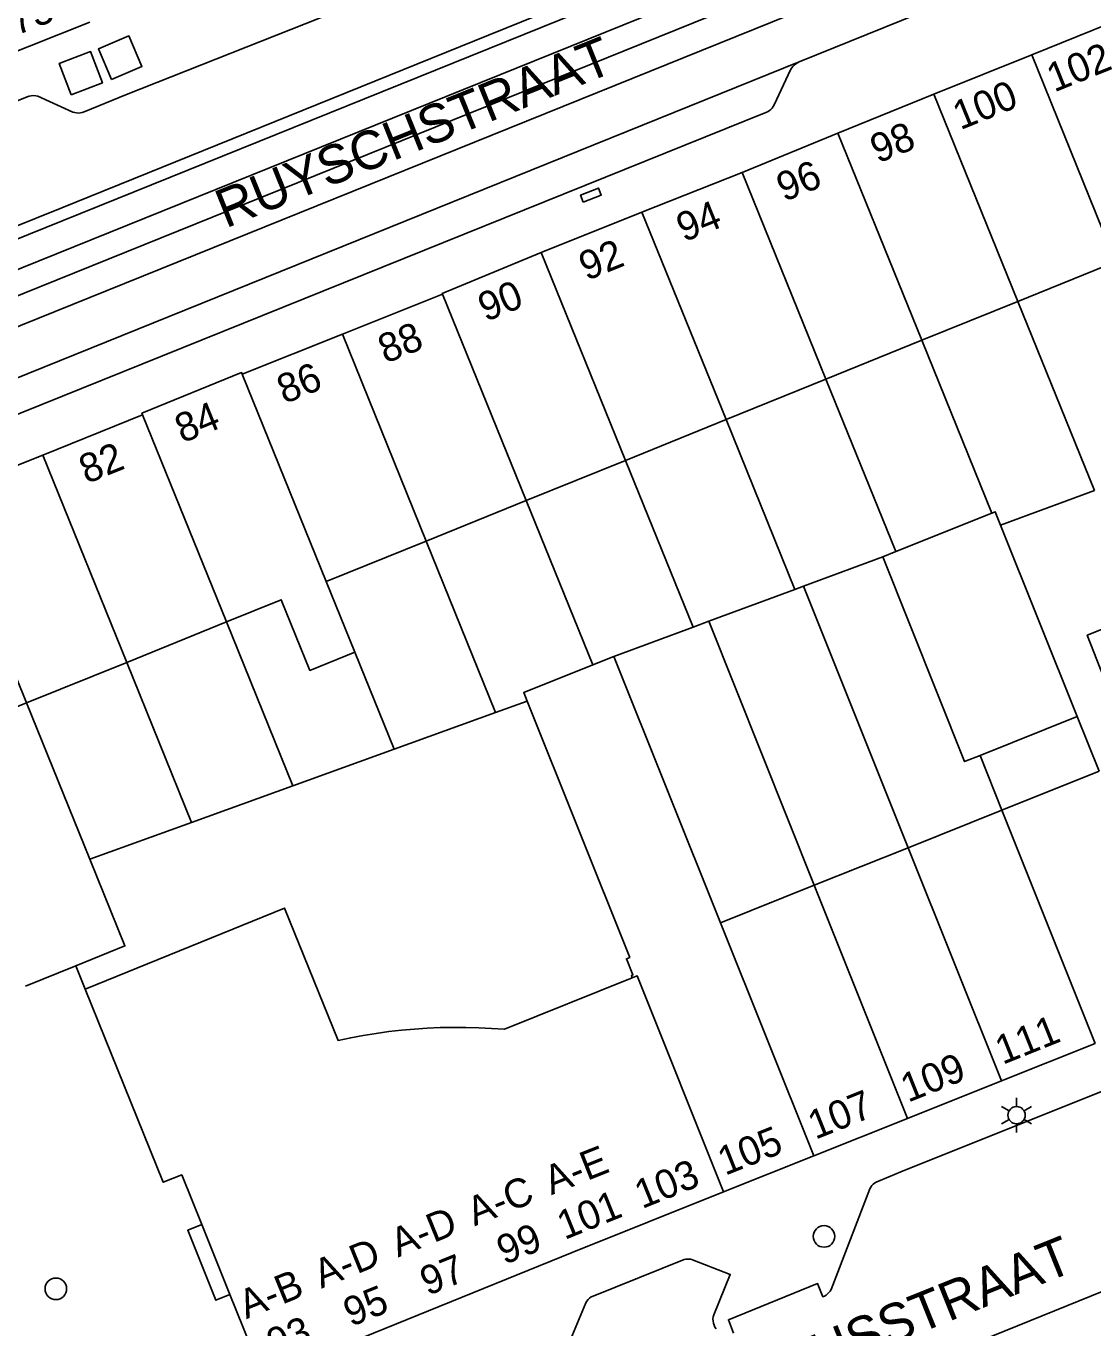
# Model space of a CAD drawing. Extents: x 122462 to 123306, y 485548 to 486417.
# Drawn here: x 122612.1 to 122667.6, y 485605.8 to 485673.5 of the extents above; entities that cross this region are included whole.
import ezdxf

# ---------------------------------------------------------------- set-up
doc = ezdxf.new("R2010")
doc.units = 0
for name, color, linetype in [('B-WE-IE-MEUBILAIR_WEGMEUBILAIR_VERKEERSBORD-S', 7, 'Continuous'), ('Level 1', 7, 'Continuous'), ('Level 17', 7, 'Continuous'), ('Level 19', 7, 'Continuous'), ('Level 2', 7, 'Continuous'), ('Level 22', 7, 'Continuous'), ('Level 37', 7, 'Continuous'), ('Level 4', 7, 'Continuous'), ('Level 40', 7, 'Continuous'), ('Level 42', 7, 'Continuous'), ('Level 50', 7, 'Continuous'), ('Level 53', 7, 'Continuous'), ('N werkgrens', 7, 'Continuous'), ('N-WE-GR-BOOM_DOORWORTELBARE RUIMTE-G', 7, 'Continuous')]:
    doc.layers.add(name, color=color, linetype=linetype)

msp = doc.modelspace()

# ---------------------------------------------------------------- linework, layer by layer
at = {"layer": 'Level 1'}
for p, q in [((122615.462, 485673.664), (122610.778, 485671.823)), ((122669.39, 485673.989), (122664.385, 485671.963)), ((122664.385, 485671.963), (122659.299, 485669.929)), ((122659.299, 485669.929), (122654.32, 485667.9)), ((122654.32, 485667.9), (122649.35, 485665.85)), ((122649.35, 485665.85), (122644.14, 485663.799)), ((122644.14, 485663.799), (122638.91, 485661.699)), ((122663.665, 485659.157), (122668.74, 485661.212)), ((122633.782, 485659.528), (122628.581, 485657.451)), ((122658.681, 485657.138), (122663.665, 485659.157)), ((122628.581, 485657.451), (122623.376, 485655.373)), ((122653.698, 485655.119), (122658.681, 485657.138)), ((122648.509, 485653.018), (122653.698, 485655.119)), ((122618.199, 485653.259), (122613.009, 485651.17)), ((122643.285, 485650.902), (122648.509, 485653.018)), ((122613.009, 485651.17), (122607.799, 485649.09)), ((122638.123, 485648.811), (122643.285, 485650.902)), ((122632.932, 485646.708), (122638.123, 485648.811)), ((122627.733, 485644.602), (122632.932, 485646.708)), ((122629.219, 485640.934), (122627.733, 485644.602)), ((122617.372, 485640.406), (122622.558, 485642.507)), ((122612.172, 485638.3), (122617.372, 485640.406)), ((122642.687, 485640.716), (122641.581, 485640.273)), ((122648.224, 485626.878), (122642.687, 485640.716)), ((122667.884, 485634.745), (122662.842, 485632.728)), ((122662.842, 485632.728), (122657.969, 485630.778)), ((122657.969, 485630.778), (122653.093, 485628.826)), ((122653.093, 485628.826), (122648.224, 485626.878)), ((122662.818, 485618.661), (122667.689, 485620.61)), ((122657.939, 485616.709), (122662.818, 485618.661)), ((122653.07, 485614.759), (122657.939, 485616.709)), ((122648.382, 485612.889), (122653.07, 485614.759)), ((122621.274, 485611.192), (122622.737, 485607.562))]:
    msp.add_line(p, q, dxfattribs=at)
for points in [[(122638.91, 485661.699), (122633.759, 485659.579), (122633.782, 485659.528)], [(122623.376, 485655.373), (122623.34, 485655.459), (122618.165, 485653.35), (122618.199, 485653.259)], [(122622.558, 485642.507), (122625.403, 485643.659), (122626.889, 485639.99), (122629.219, 485640.934)], [(122641.581, 485640.273), (122637.998, 485638.839), (122638.175, 485638.396)], [(122609.038, 485631.188), (122611.309, 485632.107), (122609.276, 485637.127), (122612.172, 485638.3)], [(122638.175, 485638.396), (122643.503, 485625.08), (122643.328, 485625.009), (122643.666, 485624.164), (122643.591, 485624.134), (122643.636, 485624.022)], [(122643.636, 485624.022), (122636.995, 485621.344), (122636.328, 485621.392), (122635.66, 485621.425), (122634.991, 485621.442), (122634.323, 485621.444), (122633.654, 485621.43), (122632.986, 485621.4), (122632.318, 485621.355), (122631.652, 485621.295), (122630.988, 485621.219), (122630.325, 485621.128), (122629.665, 485621.021), (122629.008, 485620.899), (122628.353, 485620.762), (122625.579, 485627.643), (122615.219, 485623.431)], [(122615.219, 485623.431), (122619.269, 485613.393), (122620.23, 485613.78), (122621.274, 485611.192)], [(122622.737, 485607.562), (122624.485, 485603.227), (122640.519, 485609.749), (122648.382, 485612.889)]]:
    msp.add_lwpolyline(points, dxfattribs=at)
at = {"layer": 'Level 17'}
for p, q in [((122652.311, 485671.603), (122660.23, 485674.806)), ((122597.556, 485649.471), (122652.311, 485671.603))]:
    msp.add_line(p, q, dxfattribs=at)
for points in [[(122709.48, 485702.109), (122709.528, 485702.192), (122709.561, 485702.281), (122709.581, 485702.375), (122709.585, 485702.47), (122709.574, 485702.565), (122709.548, 485702.657), (122709.508, 485702.744), (122709.454, 485702.823), (122709.389, 485702.893), (122709.313, 485702.952), (122709.23, 485702.998), (122709.14, 485703.03), (122709.046, 485703.047), (122708.95, 485703.049), (122704.34, 485700.629), (122693.14, 485695.979), (122669.178, 485686.34), (122636.16, 485672.989), (122614.01, 485664.019), (122548.688, 485637.731), (122544.761, 485636.151)], [(122544.301, 485640.741), (122545.656, 485642.934), (122545.716, 485643.021), (122545.785, 485643.101), (122545.862, 485643.173), (122545.947, 485643.237), (122546.037, 485643.291), (122546.133, 485643.336), (122612.195, 485669.786), (122612.305, 485669.824), (122612.419, 485669.846), (122612.536, 485669.852), (122612.651, 485669.842), (122612.765, 485669.817), (122614.576, 485669), (122614.671, 485668.969), (122614.769, 485668.952), (122614.869, 485668.947), (122614.969, 485668.955), (122615.066, 485668.976), (122615.16, 485669.01), (122617.368, 485669.906), (122628.222, 485674.197)], [(122652.311, 485671.603), (122652.219, 485671.555), (122652.132, 485671.498), (122652.052, 485671.431), (122651.98, 485671.357), (122651.916, 485671.274), (122651.861, 485671.186), (122651.011, 485669.376), (122650.96, 485669.288), (122650.899, 485669.207), (122650.828, 485669.134), (122650.748, 485669.07), (122650.661, 485669.018), (122650.568, 485668.976), (122600.403, 485648.744)], [(122668.587, 485618.34), (122657.798, 485614.02), (122656.308, 485613.4), (122656.222, 485613.355), (122656.144, 485613.297), (122656.077, 485613.228), (122656.021, 485613.148), (122655.979, 485613.061)], [(122633.077, 485593.54), (122692.946, 485617.824)], [(122655.979, 485613.061), (122653.963, 485607.821), (122653.913, 485607.739), (122653.853, 485607.663), (122653.785, 485607.595), (122653.71, 485607.535), (122653.628, 485607.485), (122653.541, 485607.444), (122653.261, 485608.132), (122648.629, 485606.251), (122648.9, 485605.549)], [(122647.996, 485605.777), (122647.933, 485605.868), (122647.883, 485605.967), (122647.849, 485606.073), (122647.83, 485606.182), (122647.826, 485606.293), (122647.839, 485606.404), (122647.867, 485606.511), (122648.725, 485608.607), (122646.759, 485609.368), (122646.676, 485609.392), (122646.59, 485609.404), (122646.503, 485609.405), (122646.417, 485609.395), (122646.333, 485609.373), (122641.602, 485607.481), (122641.508, 485607.435), (122641.421, 485607.375), (122641.344, 485607.304), (122641.279, 485607.221), (122641.227, 485607.13), (122638.968, 485601.721)]]:
    msp.add_lwpolyline(points, dxfattribs=at)
at = {"layer": 'Level 19'}
for p, q in [((122667.645, 485649.332), (122663.665, 485659.157)), ((122662.318, 485648.16), (122658.681, 485657.138)), ((122657.326, 485646.162), (122653.698, 485655.119)), ((122652.082, 485644.198), (122648.509, 485653.018)), ((122646.795, 485642.239), (122643.285, 485650.902)), ((122667.645, 485649.332), (122662.764, 485647.539)), ((122641.581, 485640.273), (122638.123, 485648.811)), ((122636.538, 485637.804), (122632.932, 485646.708)), ((122656.644, 485645.889), (122652.532, 485644.365)), ((122652.532, 485644.365), (122652.082, 485644.198)), ((122657.969, 485630.778), (122652.532, 485644.365)), ((122652.082, 485644.198), (122647.606, 485642.539)), ((122626.005, 485633.995), (122622.558, 485642.507)), ((122647.606, 485642.539), (122646.795, 485642.239)), ((122653.093, 485628.826), (122647.606, 485642.539)), ((122646.795, 485642.239), (122642.687, 485640.716)), ((122631.26, 485635.895), (122629.219, 485640.934)), ((122620.741, 485632.091), (122617.372, 485640.406)), ((122615.46, 485630.181), (122612.172, 485638.3)), ((122638.175, 485638.396), (122636.538, 485637.804)), ((122636.538, 485637.804), (122631.26, 485635.895)), ((122667.884, 485634.745), (122666.746, 485637.588)), ((122631.26, 485635.895), (122626.005, 485633.995)), ((122662.842, 485632.728), (122661.704, 485635.571)), ((122626.005, 485633.995), (122620.741, 485632.091)), ((122620.741, 485632.091), (122615.46, 485630.181))]:
    msp.add_line(p, q, dxfattribs=at)
for points in [[(122675.803, 485662.392), (122676.141, 485661.543), (122676.442, 485661.663), (122682.099, 485647.412), (122669.514, 485642.417), (122669.416, 485642.664), (122667.268, 485641.812), (122668.122, 485639.66), (122668.91, 485639.973), (122670.094, 485636.991), (122669.52, 485636.763), (122670.367, 485634.635)], [(122615.46, 485630.181), (122617.285, 485625.676), (122614.731, 485624.642)]]:
    msp.add_lwpolyline(points, dxfattribs=at)
at = {"layer": 'Level 2'}
for p, q in [((122657.326, 485646.162), (122662.318, 485648.16)), ((122662.764, 485647.539), (122666.746, 485637.588)), ((122656.644, 485645.889), (122657.326, 485646.162)), ((122666.746, 485637.588), (122661.704, 485635.571))]:
    msp.add_line(p, q, dxfattribs=at)
for points in [[(122662.318, 485648.16), (122662.488, 485648.228), (122662.764, 485647.539)], [(122661.704, 485635.571), (122660.901, 485635.249), (122656.644, 485645.889)]]:
    msp.add_lwpolyline(points, dxfattribs=at)
at = {"layer": 'Level 22'}
msp.add_lwpolyline([(122622.737, 485607.562), (122622.008, 485607.268), (122620.545, 485610.898), (122621.274, 485611.192)], dxfattribs=at)
at = {"layer": 'Level 37'}
for points in [[(122831.695, 485753.286), (122749.349, 485719.414), (122746.888, 485718.394), (122744.433, 485717.362), (122741.982, 485716.318), (122739.537, 485715.262), (122737.097, 485714.193), (122734.663, 485713.112), (122732.234, 485712.019), (122729.811, 485710.913), (122727.393, 485709.796), (122725.051, 485708.714), (122722.702, 485707.646), (122720.348, 485706.592), (122717.987, 485705.55), (122715.621, 485704.523), (122713.249, 485703.509), (122710.871, 485702.509), (122708.487, 485701.522), (122706.098, 485700.549), (122540.465, 485633.647), (122497.591, 485615.701), (122462.03, 485601.437)], [(122832.259, 485751.918), (122749.912, 485718.045), (122747.458, 485717.028), (122745.009, 485715.999), (122742.566, 485714.958), (122740.128, 485713.905), (122737.695, 485712.839), (122735.267, 485711.761), (122732.845, 485710.671), (122730.428, 485709.568), (122728.017, 485708.454), (122725.667, 485707.369), (122723.311, 485706.297), (122720.949, 485705.239), (122718.581, 485704.195), (122716.207, 485703.164), (122713.827, 485702.146), (122711.441, 485701.143), (122709.049, 485700.153), (122706.652, 485699.177), (122541.028, 485632.278), (122498.152, 485614.332), (122462.03, 485599.841)], [(122462.03, 485598.45), (122499.057, 485613.321), (122548.623, 485633.976), (122706.621, 485697.803), (122708.996, 485698.77), (122711.365, 485699.751), (122713.729, 485700.746), (122716.087, 485701.753), (122718.44, 485702.774), (122720.787, 485703.808), (122723.127, 485704.856), (122725.462, 485705.916), (122727.791, 485706.99), (122730.21, 485708.107), (122732.634, 485709.211), (122735.064, 485710.304), (122737.499, 485711.384), (122739.94, 485712.452), (122742.386, 485713.508), (122744.837, 485714.552), (122747.294, 485715.584), (122749.755, 485716.603), (122832.9, 485750.796)], [(122833.463, 485749.428), (122750.317, 485715.234), (122747.862, 485714.217), (122745.413, 485713.189), (122742.969, 485712.148), (122740.53, 485711.095), (122738.096, 485710.029), (122735.667, 485708.952), (122733.244, 485707.863), (122730.827, 485706.761), (122728.414, 485705.648), (122726.078, 485704.571), (122723.735, 485703.506), (122721.387, 485702.455), (122719.033, 485701.418), (122716.672, 485700.394), (122714.306, 485699.383), (122711.935, 485698.385), (122709.557, 485697.401), (122707.175, 485696.431), (122549.185, 485632.607), (122499.617, 485611.951), (122462.03, 485596.856)]]:
    msp.add_lwpolyline(points, dxfattribs=at)
at = {"layer": 'Level 4'}
for p, q in [((122668.74, 485661.212), (122664.385, 485671.963)), ((122663.665, 485659.157), (122659.299, 485669.929)), ((122658.681, 485657.138), (122654.32, 485667.9)), ((122653.698, 485655.119), (122649.35, 485665.85)), ((122648.509, 485653.018), (122644.14, 485663.799)), ((122643.285, 485650.902), (122638.91, 485661.699)), ((122638.123, 485648.811), (122633.782, 485659.528)), ((122632.932, 485646.708), (122628.581, 485657.451)), ((122627.733, 485644.602), (122623.376, 485655.373)), ((122618.199, 485653.259), (122622.558, 485642.507)), ((122617.372, 485640.406), (122613.009, 485651.17)), ((122612.172, 485638.3), (122607.799, 485649.09)), ((122667.689, 485620.61), (122662.842, 485632.728)), ((122662.818, 485618.661), (122657.969, 485630.778)), ((122657.939, 485616.709), (122653.093, 485628.826)), ((122648.224, 485626.878), (122653.07, 485614.759))]:
    msp.add_line(p, q, dxfattribs=at)
msp.add_lwpolyline([(122643.636, 485624.022), (122643.886, 485624.123), (122648.382, 485612.889)], dxfattribs=at)
at = {"layer": 'Level 40'}
msp.add_lwpolyline([(122641.092, 485664.315), (122640.95, 485664.688), (122641.884, 485665.045), (122642.026, 485664.672), (122641.092, 485664.315)], dxfattribs=at)
at = {"layer": 'Level 42'}
for points in [[(122616.578, 485670.694), (122615.902, 485672.279), (122617.487, 485672.955), (122618.163, 485671.37), (122616.578, 485670.694)], [(122614.481, 485669.895), (122613.868, 485671.525), (122615.498, 485672.138), (122616.111, 485670.508), (122614.481, 485669.895)]]:
    msp.add_lwpolyline(points, dxfattribs=at)
at = {"layer": 'Level 50'}
for p, q in [((122663.207, 485617.105), (122662.817, 485617.33)), ((122663.597, 485617.33), (122663.597, 485617.78)), ((122664.376, 485617.33), (122663.986, 485617.105)), ((122663.207, 485616.655), (122662.817, 485616.43)), ((122664.376, 485616.43), (122663.986, 485616.655)), ((122663.597, 485615.98), (122663.597, 485616.43))]:
    msp.add_line(p, q, dxfattribs=at)
msp.add_circle((122663.597, 485616.88), 0.45, dxfattribs=at)
at = {"layer": 'Level 53'}
for centre in [(122653.597, 485610.581), (122613.695, 485607.859)]:
    msp.add_circle(centre, 0.56, dxfattribs=at)
at = {"layer": 'N werkgrens'}
for p, q in [((122612.118, 485623.583), (122614.731, 485624.642)), ((122614.731, 485624.642), (122615.219, 485623.431))]:
    msp.add_line(p, q, dxfattribs=at)

# ---------------------------------------------------------------- texts
at = {"layer": 'B-WE-IE-MEUBILAIR_WEGMEUBILAIR_VERKEERSBORD-S'}
for s, rotation, p in [('73', 21.45719, (122611.638, 485672.967)), ('102', 22.02048, (122665.555, 485670.01)), ('100', 22.02048, (122660.675, 485668.05)), ('98', 22.02048, (122656.388, 485666.317)), ('96', 22.02048, (122651.52, 485664.321)), ('94', 22.02048, (122646.318, 485662.227)), ('92', 22.02048, (122641.259, 485660.215)), ('90', 22.02048, (122636.017, 485658.085)), ('88', 22.02048, (122630.821, 485655.916)), ('86', 22.02048, (122625.568, 485653.818)), ('84', 22.02048, (122620.267, 485651.781)), ('82', 22.02048, (122615.29, 485649.665)), ('111', 21.88252, (122662.874, 485619.489)), ('109', 21.88252, (122657.963, 485617.523)), ('107', 21.88252, (122653.145, 485615.596)), ('105', 21.77791, (122648.459, 485613.726)), ('A-E', 21.76118, (122639.432, 485612.718)), ('103', 22.01439, (122644.143, 485611.996)), ('A-C', 22.13819, (122635.44, 485611.096)), ('101', 22.01439, (122640.117, 485610.388)), ('A-D', 22.13819, (122631.464, 485609.479)), ('99', 22.01439, (122636.987, 485609.093)), ('A-D', 22.13819, (122627.477, 485607.857)), ('97', 22.01439, (122633.004, 485607.482)), ('A-B', 22.13819, (122623.582, 485606.272)), ('95', 22.01439, (122629.021, 485605.871)), ('93', 22.01439, (122625.038, 485604.26))]:
    msp.add_text(s, height=1.5, rotation=rotation, dxfattribs=at).set_placement(p)
at = {"layer": 'N-WE-GR-BOOM_DOORWORTELBARE RUIMTE-G'}
for s, rotation, p in [('RUYSCHSTRAAT', 21.95782, (122622.518, 485662.944)), ('BLASIUSSTRAAT', 21.91205, (122646.409, 485600.648))]:
    msp.add_text(s, height=2, rotation=rotation, dxfattribs=at).set_placement(p)

doc.saveas('drawing.dxf')
